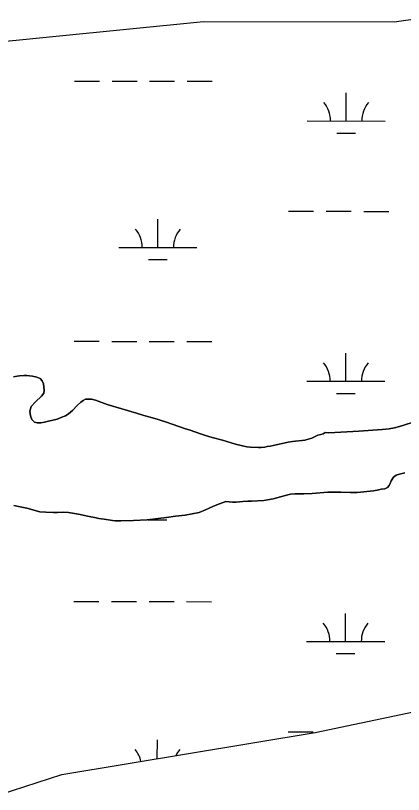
# Model space of a CAD drawing. Extents: x 3148686 to 3186545, y 916144 to 941516.
# Drawn here: x 3169225 to 3169721, y 922878 to 923873 of the extents above; entities that cross this region are included whole.
import ezdxf

# ---------------------------------------------------------------- set-up
doc = ezdxf.new("R2010")
doc.units = 0
for name, color, linetype in [('V-SITE-VEGE', 7, 'Continuous'), ('V-TOPO-SHOR', 7, 'Continuous'), ('V-WETL-SWMP', 7, 'Continuous')]:
    doc.layers.add(name, color=color, linetype=linetype)

msp = doc.modelspace()

# ---------------------------------------------------------------- linework, layer by layer
at = {"layer": 'V-SITE-VEGE'}
for points in [[(3169205.21, 922877.56), (3169284.27, 922903), (3169608.29, 922956.62), (3170471.78, 923138.42), (3170555.45, 923194.69), (3170809.51, 923261.77), (3171046.47, 923340.31), (3171087.32, 923362.25), (3171114.45, 923374.68), (3171162.76, 923390.48), (3171261.01, 923393.86), (3171500.7, 923430.6)], [(3169535.77, 923320.99), (3169525.38, 923321.5), (3169521.06, 923322.05), (3169515.36, 923323.18), (3169506.52, 923325.27), (3169489.8, 923330.43), (3169476.64, 923333.86), (3169468.18, 923336.54), (3169463.07, 923337.87), (3169447.34, 923343.63), (3169442.62, 923344.96), (3169416.85, 923353.78), (3169412.72, 923354.93), (3169407.61, 923356.65), (3169397.39, 923359.71), (3169389.13, 923361.99), (3169379.89, 923365.06), (3169342.15, 923375.94), (3169327.39, 923381.51), (3169322.28, 923382.64), (3169314.63, 923382.78), (3169311.51, 923381.19), (3169308.58, 923378.81), (3169303.91, 923374.65), (3169297.88, 923368.33), (3169292.81, 923363.97), (3169288.91, 923361.59), (3169284.61, 923359.59), (3169278.35, 923357.39), (3169274.83, 923356.38), (3169269.16, 923354.96), (3169262.11, 923353.53), (3169257.4, 923352.71), (3169252.7, 923352.47), (3169249.36, 923353.43), (3169246.19, 923356.94), (3169244.39, 923361.43), (3169243.56, 923367.5), (3169245.27, 923373.6), (3169250.91, 923379.53), (3169258.31, 923386.45), (3169261.42, 923390.59), (3169261.97, 923394.52), (3169260.93, 923402.36), (3169259.33, 923406.07), (3169256.56, 923409.38), (3169252.63, 923410.92), (3169246.73, 923412.25), (3169243, 923412.61), (3169239.47, 923413.17), (3169235.74, 923413.14), (3169230.25, 923412.71), (3169227.12, 923412.29), (3169222.42, 923411.27)], [(3169731.07, 923352.56), (3169715.81, 923347.92), (3169709.54, 923346.3), (3169702.69, 923344.88), (3169693.68, 923343.82), (3169663.88, 923342.02), (3169625.85, 923339.95), (3169620.94, 923340.11), (3169618.21, 923338.52), (3169615.27, 923337.51), (3169611.55, 923336.7), (3169604.13, 923332.91), (3169595.13, 923330.49), (3169579.26, 923328.59), (3169573.57, 923327.77), (3169550.47, 923322.68), (3169546.94, 923322.26), (3169543.81, 923321.45), (3169539.11, 923321.02), (3169535.77, 923320.99)], [(3169223.14, 923246.72), (3169228.84, 923245.39), (3169239.64, 923243.32), (3169256.15, 923238.94), (3169264, 923238.42), (3169273.62, 923238.1), (3169278.91, 923237.95), (3169286.36, 923238.2), (3169293.03, 923237.86), (3169300.69, 923236.75), (3169307.96, 923235.43), (3169317, 923233.15), (3169328.39, 923231.08), (3169331.54, 923230.32), (3169338.6, 923229.4), (3169349.01, 923227.72), (3169352.55, 923227.35), (3169359.8, 923227.21), (3169376.08, 923227.73), (3169393.53, 923228.66), (3169407.64, 923230.34), (3169418.22, 923231.4), (3169429.78, 923233.26), (3169442.12, 923234.73), (3169460.14, 923237.82), (3169467.96, 923241.21), (3169471.87, 923243.21), (3169478.12, 923246.01), (3169485.94, 923248.81), (3169493.96, 923252.01), (3169502.4, 923251.3), (3169507.3, 923251.33), (3169515.54, 923251.79), (3169522.2, 923252.43), (3169526.71, 923252.47), (3169542.39, 923253.38), (3169547.1, 923254), (3169554.34, 923255.24), (3169563.93, 923257.87), (3169573.32, 923260.69), (3169576.65, 923261.5), (3169582.53, 923261.94), (3169587.44, 923261.78), (3169593.52, 923261.83), (3169604.5, 923262.11), (3169624.49, 923263.84), (3169641.16, 923263.97), (3169653.52, 923263.29), (3169661.96, 923263.35), (3169682.73, 923265.68), (3169689.58, 923266.91), (3169692.52, 923267.72), (3169697.22, 923268.14), (3169700.74, 923269.74), (3169702.68, 923272.31), (3169704.03, 923275.06), (3169705.38, 923278.41), (3169708.48, 923283.14), (3169711.79, 923285.72), (3169716.1, 923287.12), (3169722.75, 923288.55)]]:
    msp.add_lwpolyline(points, dxfattribs=at)
at = {"layer": 'V-TOPO-SHOR'}
for points in [[(3169079.94, 923827.17), (3169465.5, 923865.4), (3169709.18, 923865.14), (3170110.6, 923922.06), (3170411.69, 923993.41), (3170540.72, 924021.94), (3170741.45, 924064.73), (3171042.49, 924093.09), (3171185.8, 924064.27), (3171372.12, 924035.4), (3171458.09, 924006.64), (3171565.8, 923999.58)], [(3169222.42, 923411.27), (3169227.12, 923412.29), (3169230.25, 923412.71), (3169235.74, 923413.14), (3169239.47, 923413.17), (3169243, 923412.61), (3169246.73, 923412.25), (3169252.63, 923410.92), (3169256.56, 923409.38)], [(3169256.56, 923409.38), (3169259.33, 923406.07), (3169260.93, 923402.36), (3169261.97, 923394.52), (3169261.42, 923390.59), (3169258.31, 923386.45), (3169250.91, 923379.53), (3169245.27, 923373.6), (3169243.56, 923367.5), (3169244.39, 923361.43), (3169246.19, 923356.94), (3169249.36, 923353.43), (3169252.7, 923352.47), (3169257.4, 923352.71), (3169262.11, 923353.53), (3169269.16, 923354.96), (3169274.83, 923356.38), (3169278.35, 923357.39), (3169284.61, 923359.59), (3169288.91, 923361.59), (3169292.81, 923363.97), (3169297.88, 923368.33), (3169303.91, 923374.65), (3169308.58, 923378.81), (3169311.51, 923381.19), (3169314.63, 923382.78), (3169322.28, 923382.64), (3169327.39, 923381.51), (3169342.15, 923375.94), (3169379.89, 923365.06), (3169389.13, 923361.99), (3169397.39, 923359.71), (3169407.61, 923356.65), (3169412.72, 923354.93), (3169416.85, 923353.78), (3169442.62, 923344.96), (3169447.34, 923343.63), (3169463.07, 923337.87), (3169468.18, 923336.54), (3169476.64, 923333.86), (3169489.8, 923330.43), (3169506.52, 923325.27), (3169515.36, 923323.18), (3169521.06, 923322.05), (3169525.38, 923321.5), (3169535.77, 923320.99), (3169539.11, 923321.02), (3169543.81, 923321.45), (3169546.94, 923322.26), (3169550.47, 923322.68)], [(3169550.47, 923322.68), (3169573.57, 923327.77), (3169579.26, 923328.59), (3169595.13, 923330.49), (3169604.13, 923332.91), (3169611.55, 923336.7), (3169615.27, 923337.51), (3169618.21, 923338.52), (3169620.94, 923340.11), (3169625.85, 923339.95), (3169663.88, 923342.02), (3169693.68, 923343.82), (3169702.69, 923344.88), (3169709.54, 923346.3), (3169715.81, 923347.92), (3169731.07, 923352.56)], [(3169722.75, 923288.55), (3169716.1, 923287.12), (3169711.79, 923285.72), (3169708.48, 923283.14), (3169705.38, 923278.41), (3169704.03, 923275.06), (3169702.68, 923272.31), (3169700.74, 923269.74), (3169697.22, 923268.14), (3169692.52, 923267.72), (3169689.58, 923266.91), (3169682.73, 923265.68), (3169661.96, 923263.35), (3169653.52, 923263.29), (3169641.16, 923263.97), (3169624.49, 923263.84), (3169604.5, 923262.11), (3169593.52, 923261.83), (3169587.44, 923261.78), (3169582.53, 923261.94), (3169576.65, 923261.5), (3169573.32, 923260.69), (3169563.93, 923257.87), (3169554.34, 923255.24), (3169547.1, 923254), (3169542.39, 923253.38), (3169526.71, 923252.47), (3169522.2, 923252.43), (3169515.54, 923251.79)], [(3169515.54, 923251.79), (3169507.3, 923251.33), (3169502.4, 923251.3), (3169493.96, 923252.01), (3169485.94, 923248.81), (3169478.12, 923246), (3169471.87, 923243.21), (3169467.96, 923241.21), (3169460.14, 923237.82), (3169442.12, 923234.73), (3169429.78, 923233.26), (3169418.22, 923231.4), (3169407.64, 923230.34), (3169393.53, 923228.66), (3169376.08, 923227.73), (3169359.8, 923227.21), (3169352.55, 923227.35), (3169349.01, 923227.72), (3169338.6, 923229.4), (3169331.54, 923230.32), (3169328.39, 923231.08), (3169317, 923233.15), (3169307.96, 923235.43), (3169300.69, 923236.75), (3169293.03, 923237.86), (3169286.36, 923238.2), (3169278.91, 923237.95), (3169273.62, 923238.1), (3169264, 923238.42), (3169256.15, 923238.94), (3169239.64, 923243.32), (3169228.84, 923245.39), (3169223.14, 923246.72)]]:
    msp.add_lwpolyline(points, dxfattribs=at)
at = {"layer": 'V-WETL-SWMP'}
for p, q in [((3169300.53, 923789.46), (3169332.53, 923789.43)), ((3169348.53, 923789.41), (3169380.53, 923789.38)), ((3169396.53, 923789.36), (3169428.53, 923789.33)), ((3169444.53, 923789.31), (3169476.53, 923789.27)), ((3169647.79, 923738.35), (3169647.83, 923774.35)), ((3169597.79, 923738.4), (3169697.79, 923738.3)), ((3169635.78, 923722.93), (3169659.78, 923722.91)), ((3169574.26, 923623), (3169606.26, 923622.96)), ((3169622.26, 923622.95), (3169654.26, 923622.91)), ((3169670.26, 923622.9), (3169702.26, 923622.86)), ((3169407.15, 923576.74), (3169407.19, 923612.74)), ((3169357.15, 923576.8), (3169457.15, 923576.69)), ((3169395.14, 923561.33), (3169419.14, 923561.3)), ((3169300.18, 923456.79), (3169332.18, 923456.75)), ((3169348.18, 923456.73), (3169380.18, 923456.7)), ((3169396.18, 923456.68), (3169428.18, 923456.65)), ((3169444.18, 923456.63), (3169476.18, 923456.6)), ((3169647.44, 923405.68), (3169647.48, 923441.68)), ((3169597.44, 923405.73), (3169697.44, 923405.62)), ((3169635.43, 923390.26), (3169659.43, 923390.23)), ((3169394.79, 923228.65), (3169418.79, 923228.63)), ((3169299.83, 923124.11), (3169331.83, 923124.08)), ((3169347.83, 923124.06), (3169379.83, 923124.03)), ((3169395.83, 923124.01), (3169427.83, 923123.98)), ((3169443.83, 923123.96), (3169475.83, 923123.93)), ((3169647.09, 923073), (3169647.13, 923109)), ((3169597.09, 923073.06), (3169697.09, 923072.95)), ((3169635.08, 923057.58), (3169659.08, 923057.56)), ((3169573.56, 922957.65), (3169605.56, 922957.61)), ((3169406.46, 922923.24), (3169406.49, 922947.39))]:
    msp.add_line(p, q, dxfattribs=at)
for points in [[(3169222.42, 923411.27), (3169227.12, 923412.29), (3169230.25, 923412.71), (3169235.74, 923413.14), (3169239.47, 923413.17), (3169243, 923412.61), (3169246.73, 923412.25), (3169252.63, 923410.92), (3169256.56, 923409.38)], [(3169256.56, 923409.38), (3169259.33, 923406.07), (3169260.93, 923402.36), (3169261.97, 923394.52), (3169261.42, 923390.59), (3169258.31, 923386.45), (3169250.91, 923379.53), (3169245.27, 923373.6), (3169243.56, 923367.5), (3169244.39, 923361.43), (3169246.19, 923356.93), (3169249.36, 923353.43), (3169252.7, 923352.47), (3169257.4, 923352.71), (3169262.11, 923353.53), (3169269.15, 923354.96), (3169274.83, 923356.38), (3169278.35, 923357.39), (3169284.61, 923359.59), (3169288.91, 923361.59), (3169292.81, 923363.97), (3169297.88, 923368.33), (3169303.91, 923374.65), (3169308.58, 923378.81), (3169311.51, 923381.19), (3169314.63, 923382.78), (3169322.28, 923382.64), (3169327.39, 923381.51), (3169342.15, 923375.94), (3169379.89, 923365.06), (3169389.13, 923361.99), (3169397.39, 923359.71), (3169407.61, 923356.65), (3169412.72, 923354.93), (3169416.85, 923353.78), (3169442.62, 923344.96), (3169447.33, 923343.63), (3169463.07, 923337.87), (3169468.18, 923336.54), (3169476.64, 923333.86), (3169489.8, 923330.43), (3169506.52, 923325.27), (3169515.36, 923323.18), (3169521.06, 923322.05), (3169525.38, 923321.5), (3169535.77, 923320.99), (3169539.11, 923321.02), (3169543.81, 923321.45), (3169546.94, 923322.26), (3169550.47, 923322.68)], [(3169205.21, 922877.56), (3169284.27, 922903), (3169608.29, 922956.62), (3170471.78, 923138.42), (3170555.45, 923194.7), (3170809.51, 923261.77), (3171046.47, 923340.31), (3171087.33, 923362.25), (3171114.45, 923374.68)], [(3169550.47, 923322.68), (3169573.57, 923327.77), (3169579.26, 923328.6), (3169595.13, 923330.49), (3169604.13, 923332.91), (3169611.55, 923336.7), (3169615.27, 923337.51), (3169618.21, 923338.52), (3169620.94, 923340.11), (3169625.85, 923339.95), (3169663.88, 923342.02), (3169693.68, 923343.82), (3169702.69, 923344.88), (3169709.54, 923346.3), (3169715.81, 923347.92), (3169731.07, 923352.56)], [(3169722.75, 923288.55), (3169716.1, 923287.12), (3169711.79, 923285.72), (3169708.48, 923283.14), (3169705.38, 923278.41), (3169704.03, 923275.06), (3169702.68, 923272.31), (3169700.74, 923269.74), (3169697.22, 923268.14), (3169692.52, 923267.72), (3169689.58, 923266.91), (3169682.73, 923265.68), (3169661.96, 923263.35), (3169653.52, 923263.29), (3169641.16, 923263.97), (3169624.49, 923263.84), (3169604.5, 923262.11), (3169593.52, 923261.83), (3169587.44, 923261.78), (3169582.53, 923261.94), (3169576.65, 923261.5), (3169573.32, 923260.69), (3169563.93, 923257.87), (3169554.34, 923255.24), (3169547.1, 923254.01), (3169542.39, 923253.38), (3169526.71, 923252.47), (3169522.2, 923252.43), (3169515.54, 923251.79)], [(3169515.54, 923251.79), (3169507.3, 923251.33), (3169502.4, 923251.3), (3169493.96, 923252.01), (3169485.94, 923248.81), (3169478.12, 923246), (3169471.87, 923243.21), (3169467.96, 923241.21), (3169460.14, 923237.82), (3169442.12, 923234.73), (3169429.78, 923233.26), (3169418.22, 923231.4), (3169407.64, 923230.34), (3169393.53, 923228.66), (3169376.08, 923227.73), (3169359.8, 923227.21), (3169352.55, 923227.35), (3169349.01, 923227.72), (3169338.6, 923229.4), (3169331.54, 923230.32), (3169328.39, 923231.08), (3169317, 923233.15), (3169307.96, 923235.43), (3169300.69, 923236.75), (3169293.03, 923237.86), (3169286.36, 923238.2), (3169278.91, 923237.95), (3169273.62, 923238.1), (3169264, 923238.41), (3169256.15, 923238.94), (3169239.64, 923243.32), (3169228.84, 923245.39), (3169223.14, 923246.72)]]:
    msp.add_lwpolyline(points, dxfattribs=at)
for centre, start, end in [((3169592.55, 923738.89), 359.16781, 40.71147), ((3169703.04, 923738.77), 139.1678, 180.71146), ((3169351.91, 923577.28), 359.16781, 40.71147), ((3169462.4, 923577.16), 139.1678, 180.71146), ((3169592.2, 923406.21), 359.16781, 40.71147), ((3169702.69, 923406.09), 139.1678, 180.71146), ((3169591.85, 923073.54), 359.16781, 40.71147), ((3169702.34, 923073.42), 139.1678, 180.71146), ((3169351.21, 922911.93), 12.87214, 40.71147), ((3169461.69, 922911.81), 139.1678, 154.25131)]:
    msp.add_arc(centre, 35.25, start, end, dxfattribs=at)

doc.saveas('drawing.dxf')
